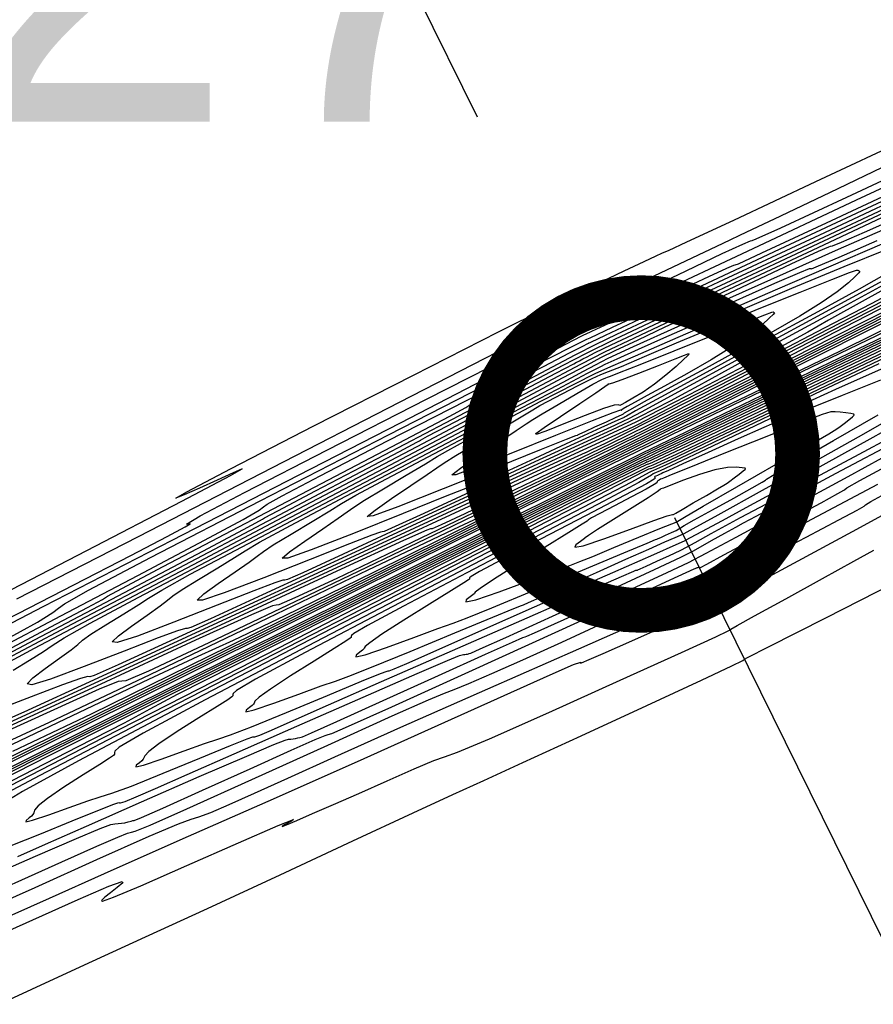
# Model space of a CAD drawing. Extents: x 3249832 to 3255657, y 13789405 to 13793316.
# Tile 595 of 656: x 3254917 to 3254965, y 13790755 to 13790810. Entities that reach past the tile are written whole.
import ezdxf

# ---------------------------------------------------------------- set-up
doc = ezdxf.new("R2010")
doc.units = 0
doc.header["$LTSCALE"] = 100
doc.header["$MEASUREMENT"] = 0
doc.linetypes.add('DASHED', pattern=[0.75, 0.5, -0.25])
for name, color, linetype in [('GRATIO_CON', 10, 'CONTINUOUS'), ('GRATIO_ICON', 7, 'CONTINUOUS'), ('PLAN', 7, 'CONTINUOUS'), ('TARGETS_EAST', 7, 'CONTINUOUS')]:
    doc.layers.add(name, color=color, linetype=linetype)
doc.styles.add('Gratio_032316_contours$0$symbol', font='symbol.shx')
doc.styles.get("Standard").update_dxf_attribs({"font": 'arial.ttf'})
doc.linetypes.add('Gratio_032316_contours$0$DEPRESSION', pattern='A,0.3,["%",Gratio_032316_contours$0$symbol,S=0.05,R=180,X=0,Y=0],0.0001', length=0.3001)

# ---------------------------------------------------------------- blocks, each defined once
blk = doc.blocks.new('Gratio_032316_contours')
at = {"layer": 'GRATIO_CON', "color": 5, "linetype": 'Continuous', "flags": 128}
for points in [[(3254914.219, 13790776.725), (3254921.04, 13790780.255), (3254926.359, 13790783.015), (3254929.092, 13790784.447), (3254929.746, 13790784.817), (3254929.231, 13790784.593), (3254928.333, 13790784.183), (3254927.359, 13790783.741), (3254926.497, 13790783.357), (3254926.032, 13790783.175), (3254926.638, 13790783.532), (3254929.091, 13790784.819), (3254933.748, 13790787.215), (3254939.314, 13790790.057), (3254944.076, 13790792.473), (3254946.749, 13790793.809), (3254947.743, 13790794.282), (3254947.895, 13790794.329), (3254947.903, 13790794.313), (3254947.908, 13790794.306), (3254947.909, 13790794.304), (3254947.909, 13790794.306), (3254947.908, 13790794.311), (3254947.906, 13790794.318), (3254947.934, 13790794.34), (3254948.153, 13790794.454), (3254948.751, 13790794.749), (3254949.828, 13790795.272), (3254951.106, 13790795.889), (3254952.22, 13790796.423), (3254952.891, 13790796.739), (3254953.206, 13790796.88), (3254953.342, 13790796.934), (3254953.58, 13790797.034), (3254954.612, 13790797.508), (3254957.231, 13790798.732), (3254961.829, 13790800.89), (3254967.171, 13790803.396)], [(3255031.714, 13790826.437), (3255030.366, 13790825.567), (3255027.229, 13790823.825), (3255021.785, 13790820.995), (3255015.482, 13790817.782), (3255010.256, 13790815.125), (3255007.551, 13790813.723), (3255006.839, 13790813.31), (3255007.102, 13790813.379), (3255007.491, 13790813.507), (3255007.85, 13790813.597), (3255008.195, 13790813.638), (3255008.178, 13790813.452), (3255006.007, 13790812.211), (3254999.524, 13790808.926), (3254987.646, 13790803.108), (3254973.573, 13790796.289), (3254961.579, 13790790.502), (3254954.403, 13790787.038), (3254948.648, 13790784.219), (3254939.386, 13790779.624), (3254923.448, 13790771.706), (3254904.705, 13790762.426)], [(3254917.131, 13790777.55), (3254923.936, 13790781.037), (3254931.433, 13790784.892), (3254938.532, 13790788.546), (3254944.016, 13790791.361), (3254947.088, 13790792.916), (3254948.638, 13790793.666), (3254949.979, 13790794.285), (3254952.08, 13790795.275), (3254954.548, 13790796.449), (3254956.644, 13790797.447), (3254957.976, 13790798.078), (3254959.523, 13790798.81), (3254962.604, 13790800.281), (3254968.005, 13790802.868), (3254974.366, 13790805.907), (3254979.79, 13790808.477), (3254982.855, 13790809.888), (3254984.043, 13790810.376)], [(3255001.467, 13790810.914), (3254988.586, 13790804.401), (3254977.687, 13790798.907), (3254971.665, 13790795.864), (3254969.536, 13790794.776), (3254969.347, 13790794.66), (3254969.47, 13790794.701), (3254969.583, 13790794.729), (3254969.691, 13790794.742), (3254969.686, 13790794.683), (3254969.002, 13790794.293), (3254966.96, 13790793.257), (3254963.217, 13790791.425), (3254958.783, 13790789.277), (3254955.003, 13790787.455), (3254952.499, 13790786.248), (3254949.001, 13790784.527), (3254941.513, 13790780.811), (3254928.317, 13790774.257), (3254912.8, 13790766.575)], [(3254915.925, 13790776.065), (3254920.314, 13790778.325), (3254923.503, 13790779.972), (3254925.548, 13790781.035), (3254926.554, 13790781.568), (3254926.823, 13790781.73), (3254926.702, 13790781.708), (3254926.63, 13790781.729), (3254927.395, 13790782.18), (3254929.874, 13790783.493), (3254934.516, 13790785.883), (3254940.051, 13790788.707), (3254944.781, 13790791.111), (3254947.489, 13790792.48), (3254948.884, 13790793.171), (3254950.157, 13790793.781), (3254952.183, 13790794.75), (3254954.566, 13790795.89), (3254956.596, 13790796.855), (3254957.74, 13790797.388), (3254958.178, 13790797.575), (3254958.266, 13790797.593), (3254958.495, 13790797.676), (3254959.878, 13790798.304), (3254963.559, 13790800.015), (3254970.112, 13790803.08)], [(3255001.013, 13790810.893), (3254988.627, 13790804.594), (3254974.091, 13790797.257), (3254961.747, 13790791.046), (3254954.541, 13790787.427), (3254949.845, 13790785.083), (3254943.639, 13790782), (3254933.187, 13790776.809), (3254920.896, 13790770.723), (3254910.459, 13790765.602)], [(3254912.892, 13790774.144), (3254918.648, 13790777.132), (3254925.825, 13790780.826), (3254932.896, 13790784.459), (3254938.603, 13790787.396), (3254942.769, 13790789.546), (3254945.487, 13790790.951), (3254946.909, 13790791.688), (3254947.428, 13790791.957), (3254947.493, 13790791.993), (3254947.488, 13790791.994), (3254947.532, 13790792.02), (3254947.672, 13790792.094), (3254947.935, 13790792.229), (3254948.248, 13790792.389), (3254948.516, 13790792.525), (3254948.666, 13790792.601), (3254948.722, 13790792.628), (3254948.73, 13790792.633), (3254948.73, 13790792.636), (3254948.73, 13790792.639), (3254948.729, 13790792.642), (3254948.882, 13790792.715), (3254949.946, 13790793.216), (3254952.836, 13790794.573), (3254958.008, 13790797), (3254964.11, 13790799.856), (3254969.33, 13790802.285)], [(3254998.204, 13790809.709), (3254992.378, 13790806.678), (3254982.157, 13790801.48), (3254970.163, 13790795.425), (3254959.978, 13790790.298), (3254954.287, 13790787.434), (3254952.19, 13790786.379), (3254951.89, 13790786.229), (3254951.662, 13790786.118), (3254950.074, 13790785.33), (3254945.765, 13790783.19), (3254938.056, 13790779.361), (3254928.991, 13790774.872), (3254921.294, 13790771.095), (3254916.895, 13790769)], [(3254915.984, 13790774.692), (3254919.59, 13790776.586), (3254923.905, 13790778.851), (3254927.634, 13790780.82), (3254929.8, 13790781.989), (3254930.697, 13790782.507), (3254930.938, 13790782.685), (3254931.144, 13790782.842), (3254931.976, 13790783.311), (3254934.104, 13790784.432), (3254937.866, 13790786.377), (3254942.279, 13790788.643), (3254946.028, 13790790.56), (3254948.125, 13790791.626), (3254948.901, 13790792.013), (3254949.015, 13790792.064), (3254949.198, 13790792.145), (3254950.458, 13790792.734), (3254953.877, 13790794.333), (3254960.113, 13790797.248), (3254968.133, 13790801), (3254976.484, 13790804.911), (3254983.898, 13790808.388), (3254989.855, 13790811.181)], [(3254994.84, 13790808.584), (3254990.702, 13790806.448), (3254986.304, 13790804.171), (3254982.706, 13790802.285), (3254980.513, 13790801.101), (3254978.53, 13790800.027), (3254975.108, 13790798.247), (3254969.218, 13790795.251), (3254962.306, 13790791.761), (3254956.438, 13790788.804), (3254953.094, 13790787.118), (3254951.43, 13790786.278), (3254950.017, 13790785.57), (3254947.796, 13790784.464), (3254945.183, 13790783.169), (3254942.964, 13790782.081), (3254941.563, 13790781.413), (3254939.958, 13790780.662), (3254936.767, 13790779.146), (3254931.166, 13790776.458), (3254924.57, 13790773.292), (3254918.95, 13790770.619), (3254915.789, 13790769.166)], [(3254915.488, 13790774.09), (3254919.04, 13790775.969), (3254921.081, 13790777.055), (3254921.918, 13790777.509), (3254922.096, 13790777.618), (3254922.203, 13790777.692), (3254923.005, 13790778.129), (3254925.312, 13790779.347), (3254929.544, 13790781.566), (3254934.571, 13790784.197), (3254938.873, 13790786.452), (3254941.308, 13790787.738), (3254942.242, 13790788.244), (3254942.417, 13790788.355), (3254942.494, 13790788.413), (3254942.802, 13790788.587), (3254943.592, 13790789.003), (3254944.988, 13790789.725), (3254946.626, 13790790.566), (3254948.016, 13790791.278), (3254948.794, 13790791.675), (3254949.081, 13790791.821), (3254949.122, 13790791.842), (3254949.121, 13790791.845), (3254949.12, 13790791.849), (3254949.119, 13790791.853), (3254949.235, 13790791.911), (3254950.055, 13790792.298), (3254952.282, 13790793.341), (3254956.406, 13790795.27), (3254962.054, 13790797.914), (3254968.642, 13790801.002)], [(3254966.472, 13790794.031), (3254962.748, 13790792.136), (3254958.378, 13790789.929), (3254954.667, 13790788.057), (3254952.419, 13790786.924), (3254950.421, 13790785.937), (3254946.959, 13790784.257), (3254940.957, 13790781.356), (3254933.89, 13790777.954), (3254927.875, 13790775.08), (3254924.497, 13790773.505), (3254923.226, 13790772.964), (3254923.002, 13790772.934), (3254922.802, 13790772.913), (3254921.747, 13790772.482), (3254918.993, 13790771.247), (3254914.12, 13790769.012)], [(3254913.489, 13790772.803), (3254918.474, 13790775.429), (3254923.502, 13790778.083), (3254927.534, 13790780.215), (3254929.814, 13790781.424), (3254930.711, 13790781.906), (3254930.878, 13790782.004), (3254930.98, 13790782.07), (3254931.727, 13790782.472), (3254933.841, 13790783.585), (3254937.694, 13790785.603), (3254942.254, 13790787.988), (3254946.137, 13790790.022), (3254948.362, 13790791.189), (3254949.541, 13790791.795), (3254950.689, 13790792.346), (3254952.699, 13790793.291), (3254955.975, 13790794.827), (3254960.8, 13790797.093), (3254967.151, 13790800.078)], [(3254967.676, 13790794.925), (3254962.877, 13790792.444), (3254960.165, 13790791.033), (3254958.855, 13790790.344), (3254957.837, 13790789.815), (3254956.278, 13790789.022), (3254954.449, 13790788.098), (3254952.896, 13790787.315), (3254952.028, 13790786.876), (3254951.709, 13790786.713), (3254951.664, 13790786.688), (3254951.541, 13790786.627), (3254950.678, 13790786.211), (3254948.34, 13790785.082), (3254944.155, 13790783.063), (3254939.229, 13790780.692), (3254935.037, 13790778.689), (3254932.682, 13790777.591), (3254931.797, 13790777.215), (3254931.641, 13790777.194), (3254931.438, 13790777.149), (3254930.259, 13790776.643), (3254927.134, 13790775.224), (3254921.581, 13790772.666), (3254915.052, 13790769.649)], [(3254915.654, 13790773.719), (3254920.249, 13790776.136), (3254925.862, 13790779.093), (3254931.515, 13790782.076), (3254936.029, 13790784.46), (3254938.546, 13790785.792), (3254939.504, 13790786.302), (3254939.661, 13790786.391), (3254939.715, 13790786.425), (3254940.107, 13790786.637), (3254941.22, 13790787.223), (3254943.247, 13790788.284), (3254945.645, 13790789.539), (3254947.689, 13790790.608), (3254948.999, 13790791.287), (3254950.593, 13790792.062), (3254953.837, 13790793.596), (3254959.535, 13790796.279), (3254966.239, 13790799.431)], [(3254966.079, 13790794.277), (3254960.165, 13790791.229), (3254955.37, 13790788.76), (3254952.646, 13790787.36), (3254951.181, 13790786.621), (3254949.719, 13790785.911), (3254947.353, 13790784.77), (3254944.569, 13790783.43), (3254942.199, 13790782.298), (3254940.868, 13790781.678), (3254940.368, 13790781.465), (3254940.28, 13790781.453), (3254940.074, 13790781.386), (3254938.77, 13790780.804), (3254935.275, 13790779.2), (3254929.041, 13790776.32), (3254921.707, 13790772.927), (3254915.456, 13790770.04)], [(3254916.928, 13790773.544), (3254917.842, 13790774.108), (3254918.617, 13790774.598), (3254919.11, 13790774.94), (3254919.778, 13790775.365), (3254921.229, 13790776.18), (3254923.924, 13790777.621), (3254927.753, 13790779.638), (3254932.459, 13790782.11), (3254937.681, 13790784.86), (3254942.651, 13790787.483), (3254946.497, 13790789.517), (3254948.682, 13790790.674), (3254950.024, 13790791.359), (3254951.675, 13790792.151), (3254954.435, 13790793.454), (3254957.683, 13790794.982), (3254960.443, 13790796.276), (3254961.984, 13790796.991), (3254962.557, 13790797.245), (3254962.654, 13790797.27), (3254962.753, 13790797.29), (3254963.255, 13790797.492), (3254964.545, 13790798.054), (3254966.815, 13790799.065)], [(3254966.913, 13790795.119), (3254964.925, 13790794.055), (3254962.293, 13790792.679), (3254959.432, 13790791.198), (3254956.723, 13790789.798), (3254954.421, 13790788.611), (3254952.749, 13790787.75), (3254951.847, 13790787.285), (3254951.514, 13790787.113), (3254951.464, 13790787.09), (3254951.276, 13790787.006), (3254949.975, 13790786.407), (3254946.446, 13790784.775), (3254940.134, 13790781.852), (3254932.703, 13790778.41), (3254926.373, 13790775.483), (3254922.81, 13790773.846), (3254921.46, 13790773.246), (3254921.215, 13790773.176), (3254921.103, 13790773.19), (3254920.691, 13790773.088), (3254919.684, 13790772.734), (3254917.934, 13790772.059), (3254915.892, 13790771.269)], [(3254968.174, 13790796.241), (3254964.584, 13790794.273), (3254962.54, 13790793.128), (3254961.377, 13790792.464), (3254960.07, 13790791.748), (3254957.894, 13790790.6), (3254955.324, 13790789.262), (3254953.135, 13790788.131), (3254951.756, 13790787.434), (3254950.238, 13790786.716), (3254947.287, 13790785.354), (3254942.127, 13790782.967), (3254936.054, 13790780.156), (3254930.881, 13790777.764), (3254927.969, 13790776.426), (3254926.866, 13790775.936), (3254926.666, 13790775.879), (3254926.56, 13790775.884), (3254926.126, 13790775.762), (3254925.038, 13790775.365), (3254923.135, 13790774.622), (3254920.908, 13790773.753), (3254919.016, 13790773.048), (3254919.016, 13790773.048), (3254917.97, 13790772.737), (3254917.709, 13790772.794), (3254918.027, 13790773.129), (3254918.71, 13790773.647), (3254919.513, 13790774.215), (3254920.179, 13790774.695), (3254920.546, 13790774.997), (3254920.814, 13790775.231), (3254921.271, 13790775.558), (3254922.109, 13790776.084), (3254923.111, 13790776.695), (3254923.961, 13790777.224), (3254924.506, 13790777.586), (3254925.243, 13790778.037), (3254926.834, 13790778.915), (3254929.73, 13790780.455), (3254933.561, 13790782.47), (3254937.747, 13790784.666), (3254941.746, 13790786.77), (3254945.17, 13790788.577), (3254947.665, 13790789.9), (3254949.048, 13790790.64), (3254949.806, 13790791.039), (3254950.595, 13790791.427), (3254951.885, 13790792.041), (3254953.405, 13790792.757), (3254954.697, 13790793.363), (3254955.418, 13790793.698), (3254955.686, 13790793.817), (3254955.732, 13790793.828), (3254955.819, 13790793.856), (3254956.343, 13790794.081), (3254957.73, 13790794.697), (3254960.195, 13790795.801), (3254963.094, 13790797.097), (3254965.57, 13790798.191)], [(3254966.824, 13790795.762), (3254962.101, 13790793.196), (3254958.202, 13790791.073), (3254956.017, 13790789.875), (3254955.062, 13790789.344), (3254954.507, 13790789.04), (3254953.708, 13790788.619), (3254952.764, 13790788.129), (3254951.958, 13790787.716), (3254951.387, 13790787.436), (3254950.391, 13790786.977), (3254948.125, 13790785.935), (3254944.119, 13790784.084), (3254939.404, 13790781.902), (3254935.388, 13790780.045), (3254933.128, 13790779.006), (3254932.272, 13790778.626), (3254932.116, 13790778.582), (3254932.017, 13790778.579), (3254931.561, 13790778.435), (3254930.393, 13790777.996), (3254928.335, 13790777.186), (3254925.924, 13790776.236), (3254923.875, 13790775.459), (3254923.875, 13790775.459), (3254922.744, 13790775.099), (3254922.465, 13790775.134), (3254922.812, 13790775.475), (3254923.555, 13790776.022), (3254924.427, 13790776.632), (3254925.156, 13790777.147), (3254925.565, 13790777.466), (3254925.868, 13790777.711), (3254926.376, 13790778.058), (3254927.29, 13790778.623), (3254928.38, 13790779.282), (3254929.305, 13790779.849), (3254929.902, 13790780.232), (3254930.709, 13790780.708), (3254932.438, 13790781.65), (3254935.536, 13790783.289), (3254939.369, 13790785.302), (3254943.035, 13790787.222), (3254945.812, 13790788.68), (3254947.688, 13790789.67), (3254948.834, 13790790.282), (3254949.493, 13790790.639), (3254950.215, 13790790.998), (3254951.628, 13790791.651), (3254954.108, 13790792.775), (3254957.031, 13790794.089), (3254959.525, 13790795.199), (3254960.935, 13790795.808), (3254961.466, 13790796.016), (3254961.542, 13790796.02), (3254961.581, 13790796.013), (3254961.979, 13790796.171), (3254963.124, 13790796.663), (3254965.259, 13790797.592)], [(3254966.221, 13790795.684), (3254962.15, 13790793.471), (3254957.736, 13790791.074), (3254954.105, 13790789.103), (3254952.09, 13790788.008), (3254951.347, 13790787.604), (3254951.24, 13790787.548), (3254951.152, 13790787.514), (3254950.56, 13790787.249), (3254948.963, 13790786.518), (3254946.111, 13790785.201), (3254942.754, 13790783.648), (3254939.896, 13790782.326), (3254938.287, 13790781.587), (3254937.677, 13790781.316), (3254937.567, 13790781.284), (3254937.474, 13790781.274), (3254936.996, 13790781.109), (3254935.747, 13790780.628), (3254933.535, 13790779.749), (3254930.941, 13790778.72), (3254928.734, 13790777.871), (3254928.734, 13790777.871), (3254927.519, 13790777.461), (3254927.221, 13790777.474), (3254927.598, 13790777.82), (3254928.399, 13790778.398), (3254929.341, 13790779.048), (3254930.132, 13790779.598), (3254930.583, 13790779.935), (3254930.922, 13790780.191), (3254931.48, 13790780.558), (3254932.471, 13790781.163), (3254933.649, 13790781.869), (3254934.649, 13790782.475), (3254935.289, 13790782.873), (3254936.103, 13790783.343), (3254937.806, 13790784.261), (3254940.814, 13790785.848), (3254944.359, 13790787.706), (3254947.374, 13790789.281), (3254949.06, 13790790.16), (3254949.682, 13790790.483), (3254949.771, 13790790.529), (3254949.805, 13790790.548), (3254950.05, 13790790.663), (3254950.716, 13790790.968), (3254951.912, 13790791.508), (3254953.32, 13790792.141), (3254954.523, 13790792.676), (3254955.202, 13790792.97), (3254955.458, 13790793.07), (3254955.494, 13790793.072), (3254955.55, 13790793.085), (3254956, 13790793.274), (3254957.254, 13790793.819), (3254959.563, 13790794.828), (3254962.547, 13790796.124), (3254965.669, 13790797.46)]]:
    blk.add_lwpolyline(points, dxfattribs=at)
at = {"layer": 'GRATIO_CON', "color": 1, "linetype": 'Continuous', "flags": 128}
for points in [[(3255031.639, 13790823.878), (3255028.578, 13790822.506), (3255022.512, 13790819.624), (3255011.797, 13790814.467), (3254995.838, 13790806.773), (3254978.242, 13790798.288), (3254963.664, 13790791.259), (3254955.559, 13790787.353), (3254952.572, 13790785.916), (3254952.144, 13790785.713), (3254951.664, 13790785.476), (3254948.31, 13790783.808), (3254939.21, 13790779.283), (3254922.938, 13790771.188), (3254903.878, 13790761.687)], [(3254916.205, 13790754.886), (3254918.73, 13790756.055), (3254921.371, 13790757.27), (3254924.321, 13790758.625), (3254927.797, 13790760.227), (3254931.859, 13790762.108), (3254935.936, 13790764.001), (3254939.306, 13790765.565), (3254941.52, 13790766.589), (3254943.247, 13790767.381), (3254945.436, 13790768.383), (3254948.707, 13790769.885), (3254952.377, 13790771.575), (3254955.436, 13790772.992), (3254957.134, 13790773.792), (3254957.753, 13790774.1), (3254957.835, 13790774.159), (3254958, 13790774.255), (3254959.18, 13790774.86), (3254962.387, 13790776.489), (3254968.129, 13790779.403)], [(3254998.562, 13790807.956), (3254985.142, 13790801.488), (3254971.547, 13790794.935), (3254960.699, 13790789.705), (3254954.716, 13790786.823), (3254952.51, 13790785.763), (3254952.193, 13790785.614), (3254951.79, 13790785.414), (3254948.974, 13790784.013), (3254941.331, 13790780.212), (3254927.668, 13790773.414), (3254911.662, 13790765.436)], [(3254914.89, 13790758.178), (3254918.03, 13790759.586), (3254920.564, 13790760.722), (3254922.27, 13790761.46), (3254923.017, 13790761.728), (3254923.06, 13790761.648), (3254922.745, 13790761.389), (3254922.375, 13790761.102), (3254922.062, 13790760.848), (3254921.877, 13790760.669), (3254921.934, 13790760.622), (3254922.546, 13790760.845), (3254924.071, 13790761.494), (3254926.648, 13790762.623), (3254929.529, 13790763.891), (3254931.745, 13790764.854), (3254932.601, 13790765.197), (3254932.496, 13790765.105), (3254932.103, 13790764.891), (3254931.98, 13790764.812), (3254932.218, 13790764.904), (3254932.791, 13790765.149), (3254933.673, 13790765.53), (3254934.838, 13790766.037), (3254936.257, 13790766.66), (3254937.853, 13790767.367), (3254939.36, 13790768.028), (3254940.464, 13790768.491), (3254941.049, 13790768.696), (3254941.791, 13790768.965), (3254943.566, 13790769.713), (3254946.895, 13790771.191), (3254950.891, 13790772.993), (3254954.312, 13790774.545), (3254956.226, 13790775.418), (3254956.93, 13790775.744), (3254957.027, 13790775.8), (3254957.073, 13790775.841), (3254957.427, 13790776.05), (3254958.398, 13790776.593), (3254960.142, 13790777.551), (3254962.2, 13790778.678), (3254963.958, 13790779.648), (3254965.066, 13790780.274)], [(3254996.302, 13790806.717), (3254985.328, 13790801.444), (3254974.445, 13790796.204), (3254964.853, 13790791.582), (3254957.734, 13790788.151), (3254953.872, 13790786.292), (3254952.447, 13790785.609), (3254952.242, 13790785.513), (3254951.916, 13790785.352), (3254949.637, 13790784.218), (3254943.453, 13790781.142), (3254932.397, 13790775.641), (3254919.446, 13790769.185), (3254908.565, 13790763.73)], [(3254916.865, 13790759.856), (3254918.959, 13790760.804), (3254922.034, 13790762.178), (3254926.267, 13790764.051), (3254931.195, 13790766.228), (3254936.198, 13790768.451), (3254940.71, 13790770.477), (3254944.393, 13790772.141), (3254946.965, 13790773.298), (3254948.273, 13790773.864), (3254948.676, 13790774.009), (3254948.661, 13790773.966), (3254948.676, 13790773.948), (3254949.014, 13790774.084), (3254949.929, 13790774.484), (3254951.538, 13790775.196), (3254953.421, 13790776.028), (3254955.02, 13790776.73), (3254955.917, 13790777.114), (3254956.254, 13790777.244), (3254956.308, 13790777.251), (3254956.438, 13790777.308), (3254957.307, 13790777.771), (3254959.661, 13790779.04), (3254963.873, 13790781.317), (3254968.846, 13790784.01)], [(3254994.86, 13790805.838), (3254983.197, 13790800.264), (3254972.093, 13790794.933), (3254963.749, 13790790.92), (3254958.159, 13790788.228), (3254954.77, 13790786.596), (3254953.028, 13790785.76), (3254952.385, 13790785.453), (3254952.292, 13790785.411), (3254952.042, 13790785.288), (3254950.301, 13790784.421), (3254945.575, 13790782.07), (3254937.126, 13790777.867), (3254927.23, 13790772.933), (3254918.915, 13790768.765), (3254914.381, 13790766.449)], [(3254915.184, 13790760.07), (3254918.15, 13790761.401), (3254921.608, 13790762.962), (3254924.534, 13790764.265), (3254926.176, 13790764.957), (3254926.892, 13790765.213), (3254927.318, 13790765.34), (3254927.984, 13790765.596), (3254929.014, 13790766.036), (3254930.428, 13790766.667), (3254932.299, 13790767.518), (3254934.913, 13790768.702), (3254938.612, 13790770.358), (3254943.479, 13790772.511), (3254948.574, 13790774.754), (3254952.701, 13790776.566), (3254954.985, 13790777.568), (3254955.823, 13790777.945), (3254955.933, 13790778.019), (3254955.969, 13790778.087), (3254956.323, 13790778.329), (3254957.324, 13790778.898), (3254959.139, 13790779.869), (3254961.284, 13790780.996), (3254963.114, 13790781.957), (3254964.143, 13790782.508), (3254964.527, 13790782.728), (3254964.58, 13790782.776), (3254964.61, 13790782.81), (3254964.901, 13790782.981), (3254965.731, 13790783.436)], [(3254994.975, 13790805.422), (3254989.687, 13790802.981), (3254980.292, 13790798.525), (3254969.249, 13790793.245), (3254959.863, 13790788.747), (3254954.615, 13790786.238), (3254952.678, 13790785.321), (3254952.397, 13790785.197), (3254952.393, 13790785.203), (3254952.391, 13790785.206), (3254952.39, 13790785.207), (3254952.294, 13790785.159), (3254951.627, 13790784.828), (3254949.819, 13790783.928), (3254946.585, 13790782.319), (3254942.798, 13790780.431), (3254939.616, 13790778.836), (3254937.813, 13790777.916), (3254936.628, 13790777.292), (3254934.911, 13790776.397), (3254931.77, 13790774.787), (3254927.326, 13790772.517), (3254921.959, 13790769.767), (3254916.129, 13790766.76)], [(3254915.398, 13790761.939), (3254918.173, 13790763.15), (3254920.463, 13790764.139), (3254921.797, 13790764.698), (3254922.388, 13790764.917), (3254922.614, 13790764.963), (3254922.793, 13790764.975), (3254922.982, 13790764.991), (3254923.177, 13790765.019), (3254923.368, 13790765.066), (3254923.525, 13790765.112), (3254923.617, 13790765.133), (3254923.69, 13790765.143), (3254924.105, 13790765.31), (3254925.305, 13790765.838), (3254927.524, 13790766.839), (3254930.178, 13790768.04), (3254932.475, 13790769.075), (3254933.818, 13790769.669), (3254934.385, 13790769.903), (3254934.55, 13790769.95), (3254934.751, 13790770.013), (3254935.684, 13790770.414), (3254938.109, 13790771.503), (3254942.408, 13790773.457), (3254947.453, 13790775.759), (3254951.737, 13790777.716), (3254954.132, 13790778.81), (3254955.02, 13790779.215), (3254955.163, 13790779.28), (3254955.193, 13790779.292), (3254955.231, 13790779.304), (3254955.267, 13790779.308), (3254955.292, 13790779.3), (3254955.308, 13790779.284), (3254955.316, 13790779.272), (3254955.368, 13790779.296), (3254955.721, 13790779.488), (3254956.68, 13790780.007), (3254958.398, 13790780.927), (3254960.417, 13790782.007), (3254962.125, 13790782.923), (3254963.065, 13790783.433), (3254963.4, 13790783.624), (3254963.444, 13790783.664), (3254963.558, 13790783.744), (3254964.287, 13790784.156), (3254966.222, 13790785.214)], [(3254966.536, 13790791.779), (3254958.699, 13790788.025), (3254954.316, 13790785.932), (3254952.696, 13790785.169), (3254952.459, 13790785.071), (3254952.433, 13790785.074), (3254952.298, 13790785.019), (3254951.944, 13790784.852), (3254951.316, 13790784.544), (3254950.582, 13790784.18), (3254949.966, 13790783.872), (3254949.529, 13790783.649), (3254948.687, 13790783.217), (3254946.69, 13790782.198), (3254942.986, 13790780.313), (3254937.803, 13790777.67), (3254931.561, 13790774.472), (3254924.785, 13790770.979), (3254918.411, 13790767.663), (3254913.476, 13790765.049)], [(3254917.194, 13790763.137), (3254918.736, 13790763.817), (3254921.031, 13790764.83), (3254924.099, 13790766.178), (3254927.34, 13790767.596), (3254929.997, 13790768.75), (3254931.514, 13790769.396), (3254932.142, 13790769.644), (3254932.331, 13790769.689), (3254932.456, 13790769.698), (3254932.588, 13790769.709), (3254932.723, 13790769.729), (3254932.856, 13790769.761), (3254932.966, 13790769.793), (3254933.03, 13790769.808), (3254933.111, 13790769.829), (3254933.617, 13790770.043), (3254935.039, 13790770.678), (3254937.633, 13790771.853), (3254940.712, 13790773.25), (3254943.35, 13790774.446), (3254944.852, 13790775.121), (3254945.438, 13790775.377), (3254945.561, 13790775.42), (3254945.654, 13790775.45), (3254946.085, 13790775.635), (3254947.207, 13790776.139), (3254949.196, 13790777.043), (3254951.53, 13790778.109), (3254953.511, 13790779.018), (3254954.701, 13790779.576), (3254955.701, 13790780.09), (3254957.371, 13790780.994), (3254960.257, 13790782.557), (3254963.642, 13790784.391), (3254966.497, 13790785.948)], [(3254971.222, 13790793.85), (3254963.823, 13790790.313), (3254957.534, 13790787.302), (3254954.017, 13790785.624), (3254952.716, 13790785.015), (3254952.524, 13790784.94), (3254952.453, 13790784.921), (3254952.003, 13790784.708), (3254950.796, 13790784.106), (3254948.482, 13790782.935), (3254944.829, 13790781.071), (3254939.637, 13790778.403), (3254932.99, 13790774.969), (3254926.127, 13790771.399), (3254920.575, 13790768.474), (3254917.451, 13790766.766), (3254916.237, 13790766.025)], [(3254916.823, 13790763.743), (3254918.417, 13790764.374), (3254920.237, 13790765.119), (3254921.75, 13790765.74), (3254922.562, 13790766.061), (3254922.834, 13790766.149), (3254922.867, 13790766.132), (3254922.934, 13790766.127), (3254923.2, 13790766.213), (3254923.803, 13790766.459), (3254924.893, 13790766.932), (3254926.654, 13790767.711), (3254929.284, 13790768.872), (3254932.799, 13790770.417), (3254936.506, 13790772.041), (3254939.531, 13790773.36), (3254941.231, 13790774.095), (3254941.897, 13790774.37), (3254942.048, 13790774.416), (3254942.118, 13790774.42), (3254942.193, 13790774.427), (3254942.27, 13790774.438), (3254942.345, 13790774.456), (3254942.407, 13790774.474), (3254942.443, 13790774.483), (3254942.523, 13790774.51), (3254943.044, 13790774.739), (3254944.488, 13790775.389), (3254947.1, 13790776.575), (3254950.183, 13790777.981), (3254952.804, 13790779.184), (3254954.283, 13790779.878), (3254954.945, 13790780.214), (3254955.368, 13790780.456), (3254955.995, 13790780.806), (3254956.734, 13790781.21), (3254957.359, 13790781.551), (3254957.783, 13790781.786), (3254958.486, 13790782.168), (3254960.087, 13790783.027), (3254962.968, 13790784.566), (3254966.557, 13790786.479)], [(3254966.687, 13790791.513), (3254961.11, 13790788.848), (3254956.369, 13790786.581), (3254953.715, 13790785.322), (3254952.732, 13790784.868), (3254952.585, 13790784.816), (3254952.574, 13790784.827), (3254952.544, 13790784.823), (3254952.472, 13790784.794), (3254952.169, 13790784.643), (3254950.767, 13790783.919), (3254947.231, 13790782.089), (3254941.051, 13790778.886), (3254933.825, 13790775.127), (3254927.673, 13790771.899), (3254924.192, 13790770.022), (3254922.857, 13790769.238), (3254922.619, 13790769.025), (3254922.596, 13790768.942), (3254922.595, 13790768.887), (3254922.592, 13790768.845), (3254922.543, 13790768.786), (3254922.32, 13790768.63), (3254921.778, 13790768.283), (3254920.847, 13790767.697), (3254919.765, 13790767.003), (3254918.848, 13790766.379), (3254918.33, 13790765.958), (3254918.128, 13790765.713), (3254918.076, 13790765.574), (3254918.033, 13790765.478), (3254917.955, 13790765.391), (3254917.821, 13790765.283), (3254917.653, 13790765.149), (3254917.642, 13790765.071), (3254918.018, 13790765.154), (3254918.914, 13790765.46), (3254920.064, 13790765.875), (3254921.1, 13790766.24), (3254921.793, 13790766.457), (3254922.456, 13790766.666), (3254923.541, 13790767.067), (3254925.322, 13790767.782), (3254927.371, 13790768.626), (3254929.086, 13790769.334), (3254930.018, 13790769.71), (3254930.342, 13790769.826), (3254930.383, 13790769.819), (3254930.445, 13790769.821), (3254930.72, 13790769.919), (3254931.377, 13790770.194), (3254932.591, 13790770.728), (3254934.572, 13790771.605), (3254937.537, 13790772.915), (3254941.5, 13790774.657), (3254945.673, 13790776.486), (3254949.065, 13790777.971), (3254950.949, 13790778.793), (3254951.652, 13790779.097), (3254951.765, 13790779.142), (3254951.781, 13790779.143), (3254951.798, 13790779.145), (3254951.816, 13790779.147), (3254951.833, 13790779.151), (3254951.848, 13790779.156), (3254951.856, 13790779.158), (3254951.874, 13790779.164), (3254951.995, 13790779.217), (3254952.328, 13790779.367), (3254952.931, 13790779.641), (3254953.641, 13790779.968), (3254954.243, 13790780.252), (3254954.621, 13790780.447), (3254955.069, 13790780.699), (3254955.978, 13790781.202), (3254957.62, 13790782.088), (3254959.771, 13790783.238), (3254962.085, 13790784.473), (3254964.247, 13790785.628), (3254966.06, 13790786.602)], [(3254965.781, 13790790.516), (3254964.468, 13790789.935), (3254962.926, 13790789.246), (3254961.616, 13790788.664), (3254960.832, 13790788.326), (3254960.22, 13790788.06), (3254959.261, 13790787.617), (3254957.617, 13790786.838), (3254955.684, 13790785.917), (3254954.038, 13790785.138), (3254953.114, 13790784.711), (3254952.77, 13790784.56), (3254952.722, 13790784.535), (3254952.628, 13790784.46), (3254951.918, 13790784.053), (3254949.963, 13790783.004), (3254946.448, 13790781.161), (3254942.3, 13790778.996), (3254938.757, 13790777.137), (3254936.751, 13790776.055), (3254935.982, 13790775.605), (3254935.845, 13790775.484), (3254935.833, 13790775.437), (3254935.832, 13790775.406), (3254935.83, 13790775.382), (3254935.785, 13790775.338), (3254935.535, 13790775.172), (3254934.892, 13790774.767), (3254933.763, 13790774.062), (3254932.442, 13790773.229), (3254931.321, 13790772.498), (3254930.691, 13790772.042), (3254930.451, 13790771.816), (3254930.402, 13790771.715), (3254930.371, 13790771.651), (3254930.299, 13790771.579), (3254930.154, 13790771.468), (3254929.959, 13790771.314), (3254929.949, 13790771.222), (3254930.413, 13790771.325), (3254931.513, 13790771.702), (3254932.915, 13790772.214), (3254934.158, 13790772.668), (3254934.953, 13790772.945), (3254935.702, 13790773.213), (3254936.977, 13790773.714), (3254939.13, 13790774.598), (3254941.638, 13790775.64), (3254943.757, 13790776.523), (3254944.932, 13790777.009), (3254945.357, 13790777.179), (3254945.416, 13790777.195), (3254945.466, 13790777.208), (3254945.759, 13790777.33), (3254946.523, 13790777.666), (3254947.883, 13790778.272), (3254949.567, 13790779.025), (3254951.2, 13790779.755), (3254952.481, 13790780.324), (3254953.385, 13790780.723), (3254953.959, 13790780.976), (3254954.257, 13790781.108), (3254954.367, 13790781.158), (3254954.383, 13790781.165), (3254954.384, 13790781.164), (3254954.385, 13790781.163), (3254954.387, 13790781.161), (3254954.387, 13790781.161), (3254954.462, 13790781.2), (3254954.973, 13790781.481), (3254956.36, 13790782.247), (3254958.838, 13790783.616), (3254961.747, 13790785.229), (3254964.207, 13790786.6), (3254965.556, 13790787.368)], [(3254965.441, 13790789.768), (3254963.305, 13790788.912), (3254961.494, 13790788.188), (3254960.437, 13790787.77), (3254959.767, 13790787.497), (3254958.913, 13790787.125), (3254957.485, 13790786.486), (3254955.807, 13790785.731), (3254954.382, 13790785.088), (3254953.582, 13790784.728), (3254953.269, 13790784.587), (3254953.175, 13790784.544), (3254953.082, 13790784.5), (3254952.973, 13790784.448), (3254952.88, 13790784.404), (3254952.827, 13790784.379), (3254952.809, 13790784.368), (3254952.81, 13790784.359), (3254952.817, 13790784.344), (3254952.826, 13790784.322), (3254952.837, 13790784.298), (3254952.785, 13790784.239), (3254952.35, 13790783.985), (3254951.147, 13790783.34), (3254948.984, 13790782.207), (3254946.431, 13790780.875), (3254944.25, 13790779.73), (3254943.016, 13790779.065), (3254942.543, 13790778.788), (3254942.459, 13790778.713), (3254942.451, 13790778.684), (3254942.451, 13790778.665), (3254942.449, 13790778.651), (3254942.406, 13790778.614), (3254942.142, 13790778.444), (3254941.449, 13790778.01), (3254940.221, 13790777.245), (3254938.781, 13790776.342), (3254937.557, 13790775.557), (3254936.871, 13790775.084), (3254936.613, 13790774.867), (3254936.565, 13790774.786), (3254936.54, 13790774.738), (3254936.471, 13790774.674), (3254936.321, 13790774.561), (3254936.112, 13790774.397), (3254936.103, 13790774.298), (3254936.61, 13790774.41), (3254937.812, 13790774.823), (3254939.34, 13790775.383), (3254940.686, 13790775.882), (3254941.534, 13790776.189), (3254942.325, 13790776.486), (3254943.695, 13790777.038), (3254946.034, 13790778.006), (3254948.772, 13790779.147), (3254951.093, 13790780.117), (3254952.388, 13790780.658), (3254952.864, 13790780.856), (3254952.932, 13790780.883), (3254952.942, 13790780.886), (3254953, 13790780.911), (3254953.155, 13790780.979), (3254953.427, 13790781.101), (3254953.746, 13790781.246), (3254954.015, 13790781.374), (3254954.163, 13790781.451), (3254954.215, 13790781.487), (3254954.22, 13790781.5), (3254954.248, 13790781.522), (3254954.459, 13790781.64), (3254955.03, 13790781.955), (3254955.03, 13790781.955), (3254956.051, 13790782.519), (3254957.249, 13790783.182), (3254958.262, 13790783.747), (3254958.817, 13790784.063), (3254959.009, 13790784.181), (3254959.022, 13790784.199), (3254959.071, 13790784.237), (3254959.5, 13790784.491), (3254960.683, 13790785.175), (3254962.807, 13790786.399), (3254965.311, 13790787.841)]]:
    blk.add_lwpolyline(points, dxfattribs=at)
at = {"layer": 'GRATIO_CON', "color": 5, "linetype": 'Continuous', "flags": 128}
for points in [[(3254938.453, 13790782.694), (3254937.068, 13790782.186), (3254936.733, 13790782.154), (3254937.169, 13790782.51), (3254938.088, 13790783.148), (3254939.17, 13790783.881), (3254940.085, 13790784.501), (3254940.621, 13790784.874), (3254941.031, 13790785.151), (3254941.688, 13790785.558), (3254942.833, 13790786.242), (3254944.186, 13790787.044), (3254945.337, 13790787.726), (3254946.001, 13790788.122), (3254946.394, 13790788.351), (3254946.857, 13790788.602), (3254947.629, 13790789.009), (3254948.541, 13790789.48), (3254949.321, 13790789.872), (3254949.801, 13790790.09), (3254950.228, 13790790.256), (3254950.949, 13790790.545), (3254952.236, 13790791.092), (3254954.041, 13790791.863), (3254956.238, 13790792.788), (3254958.657, 13790793.78), (3254960.951, 13790794.704), (3254962.729, 13790795.409), (3254963.713, 13790795.793), (3254964.094, 13790795.93), (3254964.174, 13790795.939), (3254964.207, 13790795.92), (3254964.24, 13790795.898), (3254964.27, 13790795.878), (3254964.283, 13790795.853), (3254964.225, 13790795.774), (3254964.032, 13790795.581), (3254963.646, 13790795.227), (3254963.025, 13790794.723), (3254962.13, 13790794.094), (3254960.933, 13790793.357), (3254959.437, 13790792.506), (3254957.653, 13790791.524), (3254955.649, 13790790.431), (3254953.722, 13790789.381), (3254952.223, 13790788.56), (3254951.405, 13790788.102), (3254951.106, 13790787.925), (3254951.067, 13790787.89), (3254951.052, 13790787.878), (3254950.94, 13790787.825), (3254950.637, 13790787.686), (3254950.094, 13790787.435), (3254949.455, 13790787.139), (3254948.911, 13790786.888), (3254948.605, 13790786.747), (3254948.489, 13790786.696), (3254948.468, 13790786.69), (3254948.389, 13790786.663), (3254947.866, 13790786.457), (3254946.456, 13790785.891), (3254943.936, 13790784.876), (3254940.973, 13790783.688), (3254938.453, 13790782.694)], [(3254949.313, 13790787.494), (3254947.265, 13790786.677), (3254944.857, 13790785.713), (3254942.811, 13790784.903), (3254941.693, 13790784.488), (3254941.47, 13790784.486), (3254941.954, 13790784.855), (3254942.933, 13790785.523), (3254944.085, 13790786.297), (3254945.062, 13790786.953), (3254945.629, 13790787.337), (3254946.006, 13790787.584), (3254946.524, 13790787.899), (3254947.407, 13790788.423), (3254948.452, 13790789.035), (3254949.344, 13790789.546), (3254949.853, 13790789.819), (3254950.071, 13790789.914), (3254950.17, 13790789.936), (3254950.341, 13790789.996), (3254950.854, 13790790.201), (3254951.994, 13790790.659), (3254953.896, 13790791.42), (3254956.086, 13790792.293), (3254957.935, 13790793.028), (3254958.974, 13790793.436), (3254959.368, 13790793.584), (3254959.441, 13790793.598), (3254959.463, 13790793.586), (3254959.485, 13790793.571), (3254959.505, 13790793.558), (3254959.509, 13790793.538), (3254959.44, 13790793.458), (3254959.231, 13790793.255), (3254958.818, 13790792.88), (3254958.157, 13790792.345), (3254957.206, 13790791.676), (3254955.968, 13790790.912), (3254954.617, 13790790.136), (3254953.368, 13790789.444), (3254952.398, 13790788.912), (3254951.714, 13790788.537), (3254951.28, 13790788.297), (3254951.055, 13790788.168), (3254950.974, 13790788.116), (3254950.964, 13790788.103), (3254950.966, 13790788.098), (3254950.965, 13790788.098), (3254950.961, 13790788.105), (3254950.893, 13790788.094), (3254950.463, 13790787.941), (3254949.313, 13790787.494)]]:
    blk.add_lwpolyline(points, close=True, dxfattribs=at)
at = {"layer": 'GRATIO_CON', "color": 5, "linetype": 'Gratio_032316_contours$0$DEPRESSION', "flags": 128}
blk.add_lwpolyline([(3254949.958, 13790788.186), (3254948.933, 13790787.801), (3254947.738, 13790787.332), (3254946.725, 13790786.932), (3254946.184, 13790786.735), (3254946.161, 13790786.792), (3254946.638, 13790787.132), (3254947.547, 13790787.746), (3254948.617, 13790788.463), (3254949.525, 13790789.073), (3254950.029, 13790789.421), (3254950.211, 13790789.556), (3254950.234, 13790789.582), (3254950.233, 13790789.586), (3254950.234, 13790789.584), (3254950.24, 13790789.574), (3254950.276, 13790789.567), (3254950.477, 13790789.623), (3254951.003, 13790789.812), (3254951.933, 13790790.171), (3254953.024, 13790790.602), (3254953.953, 13790790.97), (3254954.475, 13790791.175), (3254954.673, 13790791.25), (3254954.709, 13790791.257), (3254954.719, 13790791.251), (3254954.73, 13790791.244), (3254954.739, 13790791.238), (3254954.734, 13790791.222), (3254954.655, 13790791.141), (3254954.43, 13790790.929), (3254954.01, 13790790.543), (3254953.444, 13790790.052), (3254952.805, 13790789.547), (3254952.165, 13790789.109), (3254951.598, 13790788.763), (3254951.174, 13790788.524), (3254950.944, 13790788.397), (3254950.855, 13790788.358), (3254950.831, 13790788.374), (3254950.779, 13790788.405), (3254950.545, 13790788.371), (3254949.958, 13790788.186)], close=True, dxfattribs=at)
at = {"layer": 'GRATIO_CON', "color": 1, "linetype": 'Continuous', "flags": 128}
for points in [[(3254952.951, 13790784.068), (3254952.936, 13790784.035), (3254952.776, 13790783.931), (3254952.328, 13790783.683), (3254951.518, 13790783.254), (3254950.561, 13790782.753), (3254949.744, 13790782.324), (3254949.281, 13790782.074), (3254949.104, 13790781.97), (3254949.072, 13790781.942), (3254949.069, 13790781.932), (3254949.069, 13790781.924), (3254949.069, 13790781.919), (3254949.027, 13790781.889), (3254948.749, 13790781.715), (3254948.005, 13790781.252), (3254946.679, 13790780.428), (3254945.119, 13790779.455), (3254943.794, 13790778.617), (3254943.052, 13790778.126), (3254942.775, 13790777.918), (3254942.728, 13790777.857), (3254942.709, 13790777.824), (3254942.643, 13790777.768), (3254942.488, 13790777.653), (3254942.266, 13790777.479), (3254942.257, 13790777.373), (3254942.807, 13790777.496), (3254944.112, 13790777.943), (3254945.766, 13790778.553), (3254947.215, 13790779.096), (3254948.075, 13790779.416), (3254948.633, 13790779.628), (3254949.348, 13790779.916), (3254950.534, 13790780.407), (3254951.924, 13790780.984), (3254953.104, 13790781.471), (3254953.768, 13790781.736), (3254954.016, 13790781.826), (3254954.055, 13790781.833), (3254954.056, 13790781.833), (3254954.055, 13790781.838), (3254954.052, 13790781.846), (3254954.104, 13790781.885), (3254954.487, 13790782.113), (3254955.532, 13790782.72), (3254957.406, 13790783.8), (3254959.613, 13790785.071), (3254961.493, 13790786.156), (3254962.557, 13790786.775), (3254963, 13790787.046), (3254963.188, 13790787.182), (3254963.411, 13790787.353), (3254963.668, 13790787.551), (3254963.879, 13790787.72), (3254963.979, 13790787.823), (3254963.952, 13790787.874), (3254963.793, 13790787.906), (3254963.514, 13790787.942), (3254963.187, 13790787.981), (3254962.902, 13790788.013), (3254962.669, 13790788.009), (3254962.182, 13790787.856), (3254961.056, 13790787.418), (3254959.086, 13790786.63), (3254956.78, 13790785.702), (3254954.823, 13790784.913), (3254953.727, 13790784.471), (3254953.31, 13790784.303), (3254953.211, 13790784.261), (3254953.139, 13790784.229), (3254953.055, 13790784.187), (3254952.986, 13790784.147), (3254952.951, 13790784.115), (3254952.944, 13790784.09), (3254952.951, 13790784.068)], [(3254953.711, 13790783.894), (3254953.315, 13790783.741), (3254953.166, 13790783.689), (3254953.142, 13790783.687), (3254953.14, 13790783.69), (3254953.14, 13790783.688), (3254953.143, 13790783.681), (3254953.121, 13790783.652), (3254952.943, 13790783.522), (3254952.449, 13790783.198), (3254951.556, 13790782.636), (3254950.504, 13790781.977), (3254949.608, 13790781.414), (3254949.107, 13790781.091), (3254948.921, 13790780.96), (3254948.891, 13790780.928), (3254948.878, 13790780.911), (3254948.815, 13790780.862), (3254948.655, 13790780.746), (3254948.411, 13790780.559), (3254948.352, 13790780.427), (3254948.808, 13790780.507), (3254949.967, 13790780.895), (3254951.459, 13790781.438), (3254952.772, 13790781.92), (3254953.518, 13790782.179), (3254953.801, 13790782.259), (3254953.849, 13790782.257), (3254953.871, 13790782.262), (3254953.999, 13790782.338), (3254954.345, 13790782.544), (3254954.969, 13790782.906), (3254955.704, 13790783.33), (3254956.331, 13790783.692), (3254956.69, 13790783.902), (3254956.872, 13790784.017), (3254957.025, 13790784.131), (3254957.262, 13790784.31), (3254957.538, 13790784.519), (3254957.77, 13790784.698), (3254957.887, 13790784.802), (3254957.867, 13790784.85), (3254957.701, 13790784.878), (3254957.377, 13790784.906), (3254956.878, 13790784.888), (3254956.185, 13790784.764), (3254955.314, 13790784.499), (3254954.424, 13790784.174), (3254953.711, 13790783.894)]]:
    blk.add_lwpolyline(points, close=True, dxfattribs=at)
at = {"layer": 'GRATIO_ICON', "color": 7, "linetype": 'Continuous', "flags": 128}
for points in [[(3254916.396, 13790775.188), (3254918.293, 13790776.24), (3254919.153, 13790776.77), (3254919.459, 13790777.016), (3254919.794, 13790777.27), (3254921.149, 13790778.034), (3254924.615, 13790779.861), (3254930.744, 13790783.029), (3254937.932, 13790786.722), (3254944.035, 13790789.848), (3254947.446, 13790791.592), (3254948.704, 13790792.233), (3254948.886, 13790792.322), (3254948.939, 13790792.346), (3254949.299, 13790792.515), (3254950.275, 13790792.974), (3254952.023, 13790793.794), (3254954.083, 13790794.759), (3254955.847, 13790795.58), (3254956.852, 13790796.039), (3254957.242, 13790796.206), (3254957.31, 13790796.221), (3254957.492, 13790796.292), (3254958.807, 13790796.896), (3254962.418, 13790798.577), (3254969.008, 13790801.653)], [(3254995.618, 13790808.793), (3254992.62, 13790807.206), (3254990.687, 13790806.135), (3254988.367, 13790804.868), (3254983.743, 13790802.462), (3254975.688, 13790798.366), (3254966.235, 13790793.593), (3254958.208, 13790789.551), (3254953.723, 13790787.293), (3254952.071, 13790786.46), (3254951.835, 13790786.34), (3254951.689, 13790786.267), (3254950.666, 13790785.759), (3254947.891, 13790784.379), (3254942.926, 13790781.912), (3254937.087, 13790779.021), (3254932.129, 13790776.588), (3254929.229, 13790775.206), (3254927.258, 13790774.308), (3254924.507, 13790773.036), (3254919.83, 13790770.812), (3254914.315, 13790768.179)], [(3254995.773, 13790806.054), (3254984.827, 13790800.862), (3254971.962, 13790794.709), (3254961.031, 13790789.465), (3254954.922, 13790786.533), (3254952.671, 13790785.455), (3254952.347, 13790785.303), (3254952.345, 13790785.305), (3254952.343, 13790785.307), (3254952.341, 13790785.309), (3254952.168, 13790785.223), (3254950.964, 13790784.624), (3254947.697, 13790782.999), (3254941.856, 13790780.093), (3254935.014, 13790776.682), (3254929.265, 13790773.801), (3254926.097, 13790772.182), (3254924.569, 13790771.368), (3254923.132, 13790770.596), (3254920.553, 13790769.261), (3254916.85, 13790767.364)], [(3254915.57, 13790760.998), (3254917.415, 13790761.825), (3254919.644, 13790762.83), (3254921.6, 13790763.704), (3254922.783, 13790764.216), (3254923.331, 13790764.428), (3254923.539, 13790764.48), (3254923.761, 13790764.537), (3254924.582, 13790764.873), (3254926.647, 13790765.786), (3254930.279, 13790767.429), (3254934.531, 13790769.36), (3254938.135, 13790770.991), (3254940.167, 13790771.889), (3254941.062, 13790772.26), (3254941.597, 13790772.463), (3254942.425, 13790772.805), (3254943.697, 13790773.357), (3254945.439, 13790774.137), (3254947.614, 13790775.127), (3254949.915, 13790776.183), (3254951.974, 13790777.126), (3254953.5, 13790777.818), (3254954.517, 13790778.272), (3254955.132, 13790778.542), (3254955.466, 13790778.687), (3254955.702, 13790778.8), (3254956.04, 13790778.983), (3254956.731, 13790779.364), (3254958.222, 13790780.174), (3254961.009, 13790781.674), (3254965.289, 13790783.965)], [(3254915.624, 13790773.445), (3254918.113, 13790774.784), (3254921.898, 13790776.781), (3254927.008, 13790779.469), (3254933.25, 13790782.757), (3254939.529, 13790786.07), (3254944.523, 13790788.706), (3254947.278, 13790790.161), (3254948.296, 13790790.699), (3254948.444, 13790790.777), (3254948.449, 13790790.781), (3254948.488, 13790790.802), (3254948.598, 13790790.86), (3254948.799, 13790790.965), (3254949.037, 13790791.09), (3254949.239, 13790791.198), (3254949.475, 13790791.319), (3254950.387, 13790791.755), (3254952.756, 13790792.874), (3254956.985, 13790794.867), (3254961.961, 13790797.207), (3254966.189, 13790799.188)], [(3254965.577, 13790794.192), (3254961.386, 13790792.03), (3254957.165, 13790789.858), (3254953.626, 13790788.045), (3254951.302, 13790786.865), (3254950.004, 13790786.218), (3254949.362, 13790785.908), (3254949.054, 13790785.764), (3254948.939, 13790785.715), (3254948.918, 13790785.712), (3254948.71, 13790785.622), (3254947.282, 13790784.965), (3254943.416, 13790783.177), (3254936.501, 13790779.974), (3254928.361, 13790776.205), (3254921.426, 13790772.999), (3254917.521, 13790771.205), (3254916.038, 13790770.549)], [(3254965.898, 13790795.803), (3254964.257, 13790794.876), (3254961.937, 13790793.604), (3254958.9, 13790791.951), (3254955.729, 13790790.227), (3254953.164, 13790788.831), (3254951.747, 13790788.055), (3254951.227, 13790787.764), (3254951.153, 13790787.719), (3254951.102, 13790787.696), (3254950.75, 13790787.537), (3254949.8, 13790787.102), (3254948.102, 13790786.318), (3254946.105, 13790785.394), (3254944.404, 13790784.607), (3254943.446, 13790784.167), (3254943.083, 13790784.006), (3254943.018, 13790783.987), (3254942.932, 13790783.968), (3254942.431, 13790783.783), (3254941.101, 13790783.259), (3254938.736, 13790782.312), (3254935.957, 13790781.204), (3254933.593, 13790780.282), (3254933.593, 13790780.282), (3254932.293, 13790779.824), (3254931.977, 13790779.814), (3254932.383, 13790780.165), (3254933.244, 13790780.773), (3254934.256, 13790781.465), (3254935.109, 13790782.05), (3254935.602, 13790782.404), (3254935.977, 13790782.671), (3254936.584, 13790783.058), (3254937.652, 13790783.702), (3254938.917, 13790784.457), (3254939.993, 13790785.1), (3254940.645, 13790785.497), (3254941.249, 13790785.847), (3254942.332, 13790786.432), (3254944.222, 13790787.428), (3254946.45, 13790788.593), (3254948.347, 13790789.577), (3254949.481, 13790790.148), (3254950.362, 13790790.55), (3254951.735, 13790791.142), (3254954.132, 13790792.184), (3254957.227, 13790793.526), (3254960.481, 13790794.917), (3254963.418, 13790796.14), (3254965.816, 13790797.114)], [(3254965.346, 13790790.69), (3254962.152, 13790789.175), (3254958.396, 13790787.384), (3254955.202, 13790785.863), (3254953.411, 13790785.023), (3254952.745, 13790784.725), (3254952.646, 13790784.688), (3254952.505, 13790784.608), (3254951.507, 13790784.074), (3254948.789, 13790782.647), (3254943.915, 13790780.11), (3254938.169, 13790777.117), (3254933.263, 13790774.543), (3254930.485, 13790773.046), (3254929.421, 13790772.423), (3254929.232, 13790772.254), (3254929.214, 13790772.189), (3254929.214, 13790772.147), (3254929.211, 13790772.114), (3254929.164, 13790772.062), (3254928.928, 13790771.901), (3254928.335, 13790771.525), (3254927.305, 13790770.88), (3254926.104, 13790770.116), (3254925.084, 13790769.438), (3254924.511, 13790769), (3254924.29, 13790768.764), (3254924.239, 13790768.645), (3254924.202, 13790768.565), (3254924.127, 13790768.485), (3254923.988, 13790768.376), (3254923.806, 13790768.232), (3254923.796, 13790768.146), (3254924.215, 13790768.24), (3254925.214, 13790768.581), (3254926.489, 13790769.044), (3254927.629, 13790769.454), (3254928.373, 13790769.701), (3254929.079, 13790769.939), (3254930.259, 13790770.39), (3254932.226, 13790771.19), (3254934.504, 13790772.133), (3254936.421, 13790772.928), (3254937.475, 13790773.359), (3254937.849, 13790773.502), (3254937.9, 13790773.507), (3254937.955, 13790773.514), (3254938.24, 13790773.625), (3254938.95, 13790773.93), (3254940.246, 13790774.504), (3254942.144, 13790775.348), (3254944.619, 13790776.445), (3254947.557, 13790777.739), (3254950.466, 13790779.016), (3254952.761, 13790780.026), (3254954.022, 13790780.585), (3254954.485, 13790780.796), (3254954.549, 13790780.831), (3254954.582, 13790780.852), (3254954.817, 13790780.978), (3254955.455, 13790781.319), (3254956.597, 13790781.929), (3254957.938, 13790782.648), (3254959.075, 13790783.262), (3254959.706, 13790783.609), (3254959.935, 13790783.744), (3254959.97, 13790783.775), (3254959.97, 13790783.775), (3254960.065, 13790783.837), (3254960.659, 13790784.172), (3254962.235, 13790785.047), (3254965.032, 13790786.596), (3254968.305, 13790788.413)]]:
    blk.add_lwpolyline(points, dxfattribs=at)

msp = doc.modelspace()

# ---------------------------------------------------------------- linework, layer by layer
at = {"layer": 'PLAN', "color": 8, "linetype": 'DASHED'}
msp.add_line((3253727.59, 13793271.41), (3255567.17, 13789537.28), dxfattribs=at)
at = {"layer": 'TARGETS_EAST', "const_width": 2.5}
msp.add_lwpolyline([(3254943.309, 13790785.644, 1), (3254960.809, 13790785.644, 1)], format="xyb", close=True, dxfattribs=at)

# ---------------------------------------------------------------- block references
at = {"layer": 'TARGETS_EAST'}
msp.add_blockref('Gratio_032316_contours', (0, 0), dxfattribs=at)

# ---------------------------------------------------------------- texts
msp.add_text('E-27', height=20, dxfattribs=at).set_placement((3254885.853, 13790804.233))

doc.saveas('drawing.dxf')
